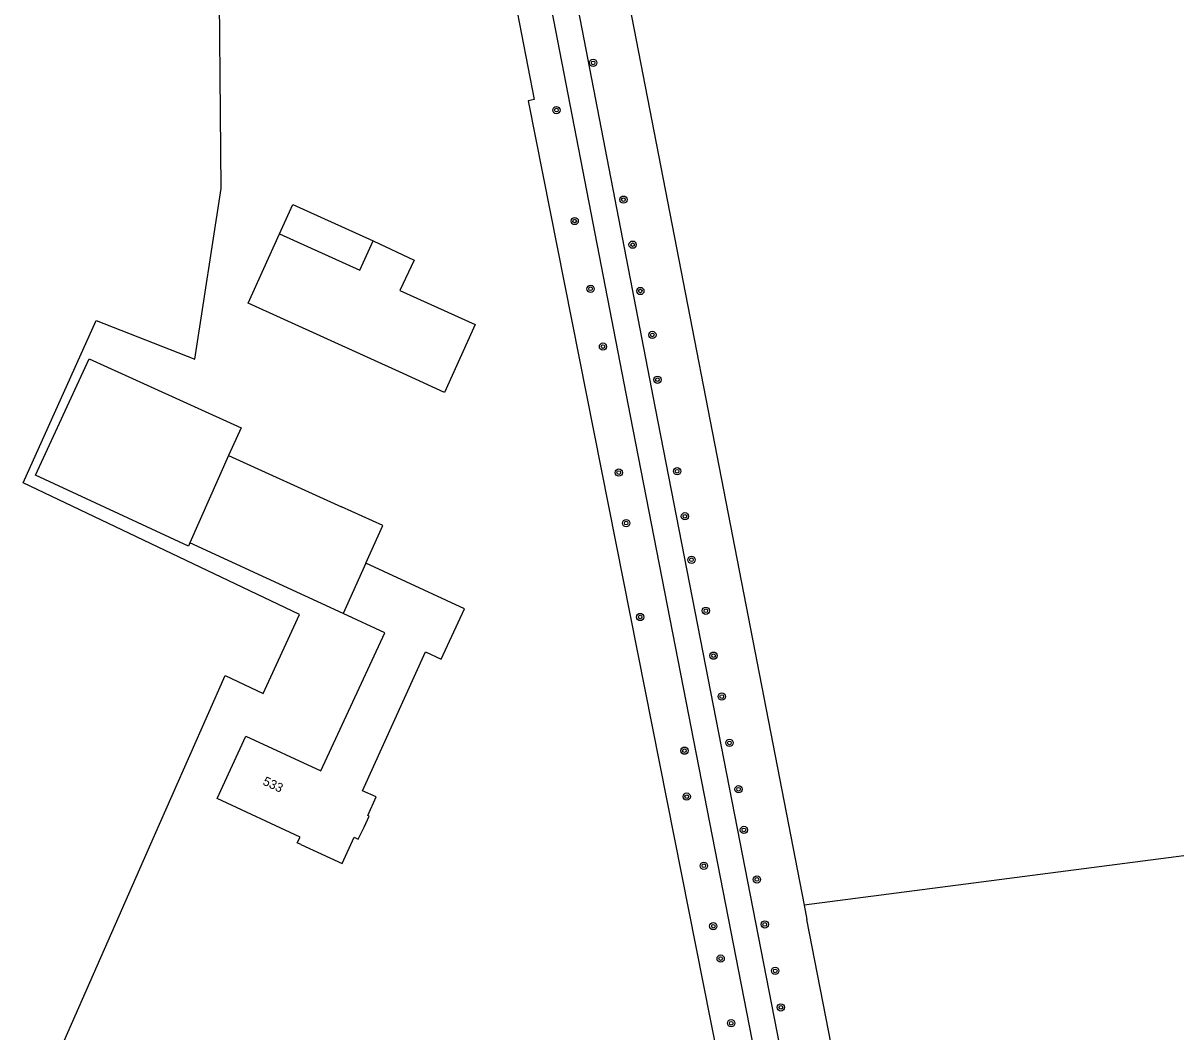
# Model space of a CAD drawing. Extents: x 125000 to 129004, y 397500 to 399008.
# Drawn here: x 126860.8 to 126987.6, y 397701.8 to 397812.6 of the extents above; entities that cross this region are included whole.
import ezdxf

# ---------------------------------------------------------------- set-up
doc = ezdxf.new("R2010")
doc.units = 0
for name, color, linetype in [('gg-afsc-draadraster', 7, 'Continuous'), ('gg-afsc-hekwerk', 7, 'Continuous'), ('gg-afsc-lijn draadraster', 7, 'Continuous'), ('gg-anno-huisnummerreeks BGT', 7, 'Continuous'), ('gg-bbg-bijgebouw', 7, 'Continuous'), ('gg-bbg-gedigitaliseerde bebouwing', 7, 'Continuous'), ('gg-bbg-hoofdgebouw', 7, 'Continuous'), ('gg-bbg-luifel en loopbrug', 7, 'Continuous'), ('gg-bbg-tussenscheiding', 7, 'Continuous'), ('gg-knt-bronhoudergrens', 7, 'Continuous'), ('gg-knt-verharding', 7, 'Continuous'), ('gt-grn-groengrens', 7, 'Continuous'), ('gt-symb-boom', 7, 'Continuous'), ('gx-grn-maaiveld', 7, 'Continuous')]:
    doc.layers.add(name, color=color, linetype=linetype)

# ---------------------------------------------------------------- blocks, each defined once
blk = doc.blocks.new('gt0-BOOM')
at = {"layer": 'gt-symb-boom'}
for radius in [0.4, 0.2]:
    blk.add_circle((0, 0), radius, dxfattribs=at)

msp = doc.modelspace()

# ---------------------------------------------------------------- linework, layer by layer
at = {"layer": 'gg-afsc-draadraster'}
for points in [[(126879.72, 397775.71), (126882.6, 397794.46), (126882.11, 397852.36), (126881.86, 397886.88)], [(126944.64, 397661.44), (126861.05, 397691.05), (126875.28, 397723.35), (126883.03, 397740.92), (126887.22, 397738.97), (126891.23, 397747.64), (126860.83, 397762.12)]]:
    msp.add_lwpolyline(points, dxfattribs=at)
at = {"layer": 'gg-afsc-hekwerk'}
msp.add_lwpolyline([(126912.71, 397862.25), (126912.89, 397848.18), (126912.74, 397842.09), (126912.56, 397833.07), (126912.46, 397827.17), (126913.09, 397824.23), (126914.22, 397818.62), (126917.04, 397804.22), (126916.36, 397804.09)], dxfattribs=at)
at = {"layer": 'gg-afsc-lijn draadraster'}
for points in [[(126879.72, 397775.71), (126882.6, 397794.46), (126882.11, 397852.36), (126881.86, 397886.88)], [(126944.64, 397661.44), (126861.05, 397691.05), (126875.28, 397723.35), (126883.03, 397740.92), (126887.22, 397738.97), (126891.23, 397747.64), (126860.83, 397762.12)]]:
    msp.add_lwpolyline(points, dxfattribs=at)
at = {"layer": 'gg-bbg-bijgebouw'}
for points in [[(126902.62, 397774.11), (126885.57, 397781.85), (126889.03, 397789.49)], [(126889.03, 397789.49), (126897.86, 397785.49), (126899.32, 397788.71)], [(126899.32, 397788.71), (126903.84, 397786.56), (126902.26, 397783.25), (126910.55, 397779.5), (126907.18, 397772.05), (126902.62, 397774.11)]]:
    msp.add_lwpolyline(points, dxfattribs=at)
at = {"layer": 'gg-bbg-gedigitaliseerde bebouwing'}
for p, q in [((126862.18, 397762.95), (126868.11, 397775.72)), ((126883.42, 397765.11), (126895.84, 397759.47)), ((126896.02, 397747.73), (126879.18, 397755.53))]:
    msp.add_line(p, q, dxfattribs=at)
for points in [[(126868.11, 397775.72), (126884.8, 397768.15), (126883.42, 397765.11)], [(126879.18, 397755.53), (126879, 397755.14), (126862.18, 397762.95)], [(126891.37, 397722.37), (126890.98, 397722.55), (126891.28, 397723.18), (126882.15, 397727.41), (126885.32, 397734.26), (126893.58, 397730.44), (126900.6, 397745.61), (126896.02, 397747.73)]]:
    msp.add_lwpolyline(points, dxfattribs=at)
at = {"layer": 'gg-bbg-hoofdgebouw'}
for points in [[(126898.51, 397753.26), (126900.38, 397757.41), (126895.84, 397759.47)], [(126905.07, 397743.55), (126906.8, 397742.73), (126909.36, 397748.25), (126898.51, 397753.26)], [(126898.34, 397724.26), (126898.89, 397725.46), (126898.72, 397725.53), (126899.65, 397727.58), (126898.13, 397728.27), (126905.07, 397743.55)], [(126891.37, 397722.37), (126895.92, 397720.27), (126897.23, 397723.15), (126897.69, 397722.93), (126898.34, 397724.26)]]:
    msp.add_lwpolyline(points, dxfattribs=at)
at = {"layer": 'gg-bbg-luifel en loopbrug'}
msp.add_lwpolyline([(126889.03, 397789.49), (126890.49, 397792.71), (126899.32, 397788.71)], dxfattribs=at)
at = {"layer": 'gg-bbg-tussenscheiding'}
for p, q in [((126883.42, 397765.11), (126879.18, 397755.53)), ((126898.51, 397753.26), (126896.02, 397747.73))]:
    msp.add_line(p, q, dxfattribs=at)
at = {"layer": 'gg-knt-bronhoudergrens'}
for p, q in [((126860.83, 397762.12), (126868.87, 397779.94)), ((126868.87, 397779.94), (126879.72, 397775.71))]:
    msp.add_line(p, q, dxfattribs=at)
at = {"layer": 'gg-knt-verharding'}
for points in [[(126954.38, 397632.4), (126927.62, 397769.48), (126916.45, 397827.16), (126915.26, 397838.51), (126918.02, 397860.69), (126917.99, 397861.95)], [(126949.52, 397672.09), (126930.37, 397770.33), (126919.32, 397827.4), (126918.13, 397838.61), (126919.28, 397847.03)]]:
    msp.add_lwpolyline(points, dxfattribs=at)
at = {"layer": 'gt-grn-groengrens'}
for p, q in [((126916.36, 397804.09), (126944.64, 397661.44)), ((126953.69, 397679.85), (126947.02, 397714.12))]:
    msp.add_line(p, q, dxfattribs=at)
at = {"layer": 'gx-grn-maaiveld'}
for p, q in [((127056.75, 397730.04), (126946.72, 397715.68)), ((126946.72, 397715.68), (126947.02, 397714.12))]:
    msp.add_line(p, q, dxfattribs=at)
msp.add_lwpolyline([(126925.41, 397846.44), (126923.81, 397833.6), (126946.72, 397715.68)], dxfattribs=at)

# ---------------------------------------------------------------- block references
at = {"layer": 'gt-symb-boom'}
for p in [(126923.51, 397808.26), (126919.47, 397803.07), (126926.84, 397793.23), (126921.48, 397790.88), (126927.85, 397788.28), (126923.23, 397783.43), (126928.7, 397783.19), (126930.02, 397778.36), (126924.59, 397777.08), (126930.58, 397773.44), (126926.33, 397763.23), (126932.74, 397763.38), (126933.6, 397758.43), (126927.14, 397757.68), (126934.32, 397753.65), (126935.9, 397748.05), (126928.68, 397747.36), (126936.75, 397743.11), (126937.65, 397738.62), (126933.55, 397732.67), (126938.5, 397733.53), (126933.8, 397727.62), (126939.5, 397728.43), (126940.09, 397723.96), (126935.68, 397720.02), (126941.52, 397718.52), (126936.72, 397713.38), (126942.38, 397713.58), (126937.53, 397709.82), (126943.53, 397708.47), (126944.15, 397704.46), (126938.69, 397702.72)]:
    msp.add_blockref('gt0-BOOM', p, dxfattribs=at)

# ---------------------------------------------------------------- texts
at = {"layer": 'gg-anno-huisnummerreeks BGT'}
msp.add_text('533', height=1, rotation=335.2, dxfattribs=at).set_placement((126887.1, 397728.97))

doc.saveas('drawing.dxf')
